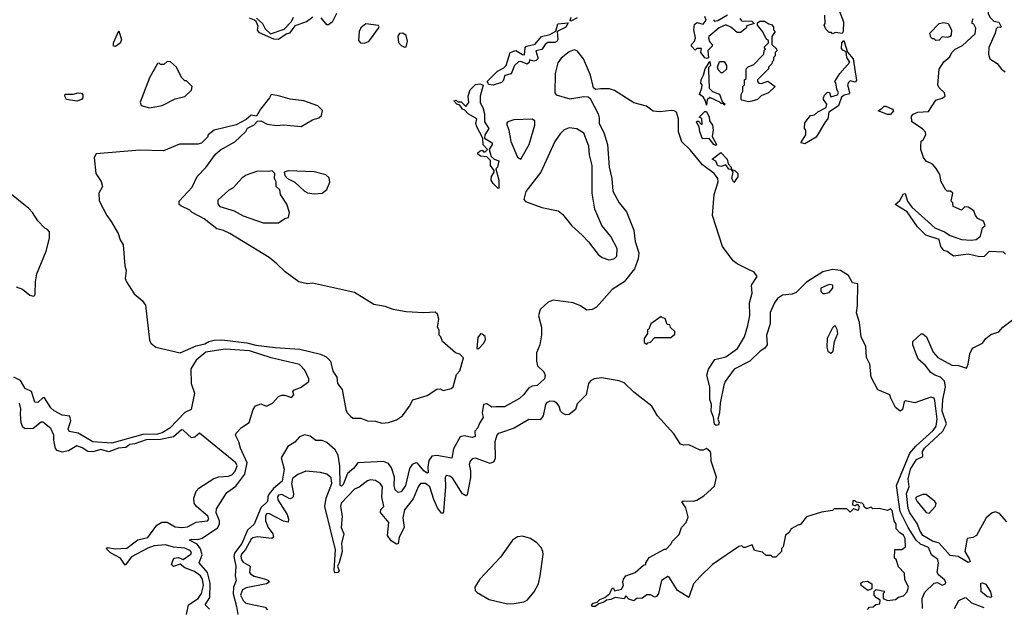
# Model space of a CAD drawing. Extents: x 2472589 to 2662339, y 701009 to 849030.
# Tile 286 of 406: x 2544282 to 2550379, y 789150 to 792788. Entities that reach past the tile are written whole.
import ezdxf

# ---------------------------------------------------------------- set-up
doc = ezdxf.new("R2010")
doc.units = 0

msp = doc.modelspace()

# ---------------------------------------------------------------- linework, layer by layer
at = {"layer": '0CON05XD'}
for points in [[(2550415, 793003.3), (2550357, 792993), (2550348.3, 792981.7), (2550346.7, 792935), (2550332.5, 792905), (2550295, 792892.5), (2550281.4, 792878.6), (2550277.8, 792865), (2550280, 792825), (2550292.4, 792802.4), (2550315, 792780), (2550345, 792772.5), (2550360, 792745), (2550355, 792740), (2550338.3, 792741.7), (2550328.3, 792731.7), (2550322.5, 792705), (2550283.6, 792616.4), (2550282.5, 792575), (2550290, 792545), (2550335, 792517.5), (2550362.4, 792482.4), (2550385.7, 792465)], [(2549357.5, 792845), (2549383.8, 792775), (2549381.2, 792715), (2549375, 792702.5), (2549335, 792710), (2549315, 792700), (2549308.3, 792708.3), (2549295, 792710), (2549275, 792730), (2549263.3, 792755), (2549270, 792765), (2549267, 792817)], [(2546096.5, 792803.5), (2546057.5, 792775), (2545985, 792750), (2545952.5, 792705), (2545932, 792698), (2545885, 792666.2), (2545855, 792668.8), (2545766.4, 792706.4), (2545753.9, 792723.9), (2545758.3, 792748.3), (2545746.7, 792776.7), (2545736.4, 792786.4), (2545705, 792797.5)], [(2545748.8, 792798.8), (2545785.8, 792765.8), (2545802.7, 792732.7), (2545835, 792700), (2545920.7, 792729.3), (2545965, 792777.5), (2545977.5, 792805)], [(2546244.1, 792825.9), (2546216.1, 792773.9), (2546195, 792757.5), (2546185, 792757.5), (2546149.7, 792799.7)], [(2547735, 792800), (2547695, 792780), (2547691.2, 792785), (2547696.7, 792805)], [(2548742.5, 792795), (2548751.7, 792781.7), (2548815, 792780), (2548830, 792765), (2548785, 792750), (2548780, 792735), (2548745, 792710), (2548725, 792710), (2548685, 792742.5), (2548655, 792757.5), (2548613, 792737), (2548550, 792685), (2548546.7, 792675), (2548553.8, 792653.8), (2548570, 792635), (2548570, 792625), (2548543, 792597), (2548547.5, 792552.5), (2548535, 792547.5), (2548525, 792552.5), (2548507.5, 792575), (2548500, 792585), (2548505, 792610), (2548475, 792610), (2548465, 792600), (2548442.5, 792625), (2548442.5, 792635), (2548460, 792655), (2548467.5, 792675), (2548457.5, 792725), (2548461.7, 792758.3), (2548475, 792770), (2548515, 792760), (2548532.5, 792785), (2548525, 792807.5)], [(2548578.3, 792788.3), (2548585, 792780), (2548605, 792782.5), (2548665, 792817.5)], [(2548795, 792280), (2548755, 792290), (2548750, 792295), (2548750, 792325), (2548760, 792345), (2548760, 792375), (2548770, 792385), (2548770, 792415), (2548780, 792425), (2548780, 792485), (2548793, 792497), (2548829.3, 792510.7), (2548878.3, 792561.7), (2548890, 792575), (2548891.7, 792598.3), (2548900, 792605), (2548891.7, 792618.3), (2548920, 792645), (2548918.3, 792658.3), (2548905, 792670), (2548883.6, 792713.6), (2548850, 792755), (2548851.7, 792768.3), (2548865, 792780), (2548895, 792780), (2548921.7, 792761.7), (2548938.3, 792758.3), (2548950, 792745), (2548950, 792725), (2548960, 792715), (2548940, 792685), (2548940, 792635), (2548968.3, 792608.3), (2548970, 792595), (2548960, 792585), (2548960, 792565), (2548950, 792555), (2548950, 792535), (2548941.7, 792528.3), (2548940, 792515), (2548920, 792495), (2548920, 792485), (2548850, 792415), (2548850, 792405), (2548860, 792395), (2548875, 792393.3), (2548915, 792407.5), (2548960, 792375), (2548920, 792335), (2548873, 792317), (2548850, 792295), (2548815, 792283.8), (2548795, 792280)], [(2550015, 791736.7), (2549988.6, 791785), (2549980, 791830), (2549957.5, 791867.5), (2549933.9, 791893.9), (2549895, 791912), (2549878.6, 791935), (2549862.2, 791985), (2549861.7, 792008.3), (2549864.2, 792035.8), (2549877.5, 792045), (2549892.5, 792075), (2549891.7, 792091.7), (2549873, 792113), (2549806, 792155), (2549805, 792190), (2549815, 792203.3), (2549843.2, 792216.8), (2549910.5, 792219.5), (2549955, 792290), (2549995, 792302.5), (2550012.5, 792315), (2550010, 792335), (2549975, 792366.7), (2549967.1, 792385), (2549975, 792482.5), (2550005, 792526.7), (2550041.2, 792558.8), (2550054.3, 792585), (2550074.2, 792605), (2550121.2, 792628.8), (2550199.4, 792700.6), (2550203.8, 792735), (2550190, 792760), (2550180, 792765), (2550180, 792775), (2550186.7, 792795)], [(2544875, 792623.3), (2544862.5, 792625), (2544863.3, 792645), (2544895, 792720), (2544913, 792663), (2544905, 792643.3), (2544875, 792623.3)], [(2546415, 792643.8), (2546445, 792652.5), (2546503.3, 792735), (2546507.5, 792745), (2546503, 792753), (2546425, 792763.3), (2546395, 792738), (2546384.6, 792715), (2546379.7, 792659.7), (2546392.5, 792645), (2546415, 792643.8)], [(2547215, 792382.5), (2547186.4, 792386.4), (2547176.7, 792405), (2547241.2, 792468.8), (2547280.5, 792489.5), (2547295.6, 792504.4), (2547320, 792585), (2547355, 792597.5), (2547395, 792572.5), (2547408.3, 792571.7), (2547412.5, 792615), (2547420, 792625), (2547475, 792637.5), (2547512.5, 792685), (2547565, 792696), (2547601.7, 792718.3), (2547615, 792762.5), (2547678.3, 792768.3), (2547665, 792741.2), (2547610, 792715), (2547613.8, 792665), (2547607.7, 792652.3), (2547595, 792646.7), (2547552.7, 792647.3), (2547536.2, 792635), (2547516.1, 792603.9), (2547477.5, 792595), (2547490, 792555), (2547490, 792545), (2547480, 792535), (2547465, 792532.5), (2547440, 792540), (2547437, 792523), (2547425, 792512.5), (2547385, 792530), (2547371.7, 792528.3), (2547345.6, 792504.4), (2547325, 792452.5), (2547286.4, 792443.6), (2547275, 792410), (2547265, 792400), (2547215, 792382.5)], [(2549955, 792660), (2549945, 792670), (2549935, 792670), (2549925, 792680), (2549917.5, 792705), (2549975, 792763.8), (2550005, 792770), (2550032.5, 792765), (2550052, 792725), (2550050.6, 792695), (2550043.8, 792685), (2550025, 792677.5), (2549995, 792682.5), (2549975, 792662.5), (2549955, 792660)], [(2546665, 792618.8), (2546675, 792620), (2546682.9, 792655), (2546675, 792690), (2546655, 792705.8), (2546635, 792703.3), (2546624.2, 792685.8), (2546627.5, 792647.5), (2546645, 792628.8), (2546665, 792618.8)], [(2549145, 792020), (2549120, 792025), (2549150, 792075), (2549150, 792105), (2549142.5, 792115), (2549145, 792150), (2549180, 792195), (2549205, 792200), (2549225, 792217.5), (2549276.2, 792243.8), (2549280, 792265), (2549260, 792295), (2549260, 792305), (2549265, 792320), (2549285, 792340), (2549297.5, 792337.5), (2549305, 792310), (2549346.7, 792323.3), (2549352.5, 792335), (2549341.7, 792358.3), (2549337, 792397), (2549330, 792405), (2549360, 792455), (2549422.5, 792525), (2549404.2, 792554.2), (2549400, 792590), (2549379.3, 792599.3), (2549370.7, 792610.7), (2549373.8, 792645), (2549385, 792660), (2549407.5, 792587.5), (2549442.5, 792545), (2549465, 792412.5), (2549455, 792402.5), (2549425, 792410), (2549415, 792400), (2549407.5, 792385), (2549417.5, 792355), (2549420, 792335), (2549415, 792327.5), (2549388.3, 792321.7), (2549370.7, 792309.3), (2549352.5, 792255), (2549293.6, 792216.4), (2549286.7, 792175), (2549271.2, 792158.8), (2549215, 792060), (2549145, 792020)], [(2549675.8, 790444.2), (2549670, 790465), (2549596.1, 790496.1), (2549555.6, 790575), (2549545.8, 790655), (2549526.9, 790696.9), (2549521.1, 790765), (2549492.5, 790825), (2549483, 790913), (2549464.3, 790974.3), (2549470.9, 791019.1), (2549473, 791153), (2549438.3, 791158.3), (2549413.6, 791203.6), (2549364.7, 791234.7), (2549315, 791242.2), (2549255, 791227.2), (2549155, 791163.8), (2549091.3, 791098.7), (2549065, 791089.2), (2549005, 791082.1), (2548975, 791061.5), (2548956.1, 791035), (2548930.3, 790975), (2548928.4, 790905), (2548907.1, 790835), (2548911.1, 790775), (2548897.1, 790755), (2548867.8, 790735), (2548803.1, 790675), (2548706.4, 790623.6), (2548651.5, 790548.5), (2548641.5, 790525), (2548619.7, 790415), (2548616, 790354), (2548606.2, 790315), (2548613.3, 790295), (2548610, 790280), (2548595, 790276.7), (2548584, 790284), (2548578.3, 790328.3), (2548564.1, 790364.1), (2548566.7, 790405), (2548556.4, 790436.4), (2548555.8, 790515.8), (2548537, 790587), (2548548, 790625), (2548586.7, 790685), (2548655, 790700), (2548726.7, 790753.3), (2548770.8, 790825), (2548791.1, 790895), (2548803.4, 790956.6), (2548801.2, 791035), (2548818.1, 791095), (2548813.1, 791145), (2548849.2, 791199.2), (2548829.5, 791225), (2548782.8, 791247.2), (2548725, 791275.8), (2548700.3, 791295), (2548633.6, 791385), (2548572.5, 791575), (2548583.4, 791705), (2548607.9, 791785), (2548605.2, 791805), (2548582.7, 791835), (2548509.8, 791889.8), (2548435, 791981.8), (2548381.9, 792031.9), (2548361.3, 792095), (2548362, 792175), (2548349.4, 792215), (2548335, 792224.5), (2548316, 792226), (2548246.9, 792216.9), (2548205, 792221.8), (2548162.8, 792252.8), (2548085, 792273.3), (2547965, 792350.6), (2547935, 792359.4), (2547879.3, 792359.3), (2547847, 792357), (2547836.4, 792366.4), (2547817.1, 792445), (2547773.5, 792545), (2547733.3, 792595), (2547715, 792602.5), (2547685, 792589.4), (2547635, 792550.5), (2547615, 792522.2), (2547598.5, 792455), (2547596, 792336), (2547605, 792323.8), (2547688, 792298), (2547775, 792313.3), (2547801.7, 792311.7), (2547815, 792300), (2547863.8, 792205), (2547870.7, 792180.7), (2547870.8, 792145), (2547900, 792090), (2547922.1, 792015), (2547931.6, 791875), (2547948.7, 791805), (2547955, 791727.5), (2547993.5, 791655), (2548038.8, 791598.8), (2548085.9, 791485.9), (2548094.1, 791414.1), (2548115.9, 791344.1), (2548112.3, 791307.7), (2548090, 791245), (2548025, 791166), (2547951.7, 791118.3), (2547855, 791007.5), (2547827, 790993), (2547795, 790990), (2547755, 791017.5), (2547710, 791035), (2547585, 791051.2), (2547555, 791040), (2547505, 790993.8), (2547495.4, 790954.6), (2547514.2, 790884.2), (2547513.7, 790836.3), (2547502.5, 790775), (2547481.6, 790725), (2547481.6, 790675), (2547488.2, 790645), (2547528, 790608), (2547535.6, 790585), (2547531.4, 790565), (2547486, 790524), (2547455, 790520), (2547432.7, 790507.3), (2547405, 790468.5), (2547377.5, 790442.5), (2547285, 790392.2), (2547230.5, 790390.5), (2547205, 790390), (2547175, 790409.2), (2547155, 790406), (2547146.7, 790355), (2547151.2, 790325), (2547129.3, 790290.7), (2547119.7, 790260.3), (2547100, 790240), (2547102.3, 790207.7), (2547085, 790201.2), (2547035, 790212.3), (2547010.5, 790205), (2546968.3, 790131.7), (2546957.3, 790072.7), (2546865, 790089.1), (2546835, 790085.5), (2546815, 790058.8), (2546808.6, 790018.6), (2546812, 789985), (2546805, 789980.6), (2546784.5, 789995), (2546745, 790042.9), (2546735, 790045.5), (2546712.5, 790035), (2546695, 790008.8), (2546670.7, 789905), (2546645, 789864.3), (2546625, 789861.4), (2546607.9, 789877.9), (2546600, 789905), (2546603.8, 789955), (2546585, 790014), (2546565, 790041.4), (2546535, 790052.5), (2546375, 790044.6), (2546349.6, 790010.4), (2546312.4, 789977.6), (2546285, 789910), (2546275, 789900.5), (2546266, 789905), (2546264.7, 790025.3), (2546255, 790091.2), (2546235, 790124.5), (2546185, 790169.6), (2546155, 790183.8), (2546115, 790183.1), (2546079.9, 790209.9), (2546045, 790218.8), (2546015, 790205.3), (2545985, 790172.7), (2545942.5, 790145), (2545901.8, 790075), (2545920.8, 790005), (2545908.3, 789931.7), (2545854, 789886), (2545826.9, 789853.1), (2545818.4, 789835), (2545815.8, 789804.2), (2545774.4, 789765.6), (2545735, 789665.7), (2545693.4, 789626.6), (2545658.3, 789545), (2545611.6, 789485), (2545608.6, 789465), (2545620.3, 789405), (2545616.9, 789345), (2545622.7, 789315), (2545606.3, 789275), (2545603.5, 789233.5), (2545624.6, 789155), (2545632.9, 789105)], [(2545085, 792243.3), (2545165, 792257.5), (2545245, 792297.5), (2545305, 792312.5), (2545347, 792353), (2545350, 792375), (2545315, 792410), (2545305, 792410), (2545285, 792430), (2545252.5, 792495), (2545215, 792527.5), (2545195, 792530), (2545175, 792510), (2545155, 792510), (2545145, 792520), (2545135, 792517.5), (2545085, 792427.5), (2545028, 792278), (2545035, 792257.5), (2545085, 792243.3)], [(2548645, 792260), (2548640, 792270), (2548625, 792270), (2548618.3, 792278.3), (2548555, 792307.5), (2548538.3, 792291.7), (2548535, 792260), (2548530, 792285), (2548515, 792310), (2548492.5, 792325), (2548507, 792367), (2548507.5, 792385), (2548500, 792395), (2548503, 792417), (2548517.5, 792445), (2548527.5, 792485), (2548555, 792530), (2548560, 792505), (2548548.3, 792491.7), (2548546.7, 792475), (2548552.5, 792365), (2548573, 792343), (2548616.4, 792326.4), (2548631.7, 792281.7), (2548650, 792265), (2548645, 792260)], [(2548635, 792460), (2548625, 792460), (2548610, 792475), (2548602.5, 792495), (2548615, 792530), (2548645, 792530), (2548660, 792505), (2548658.3, 792481.7), (2548635, 792460)], [(2547245, 791742.5), (2547213.6, 791773.6), (2547202.5, 791795), (2547203, 791817), (2547220, 791845), (2547220, 791855), (2547196.7, 791885), (2547197.5, 791917.5), (2547175, 791940), (2547135, 791942.5), (2547120, 791955), (2547120, 791965), (2547133, 791977), (2547145, 791980), (2547155, 791970), (2547165, 791970), (2547180, 791985), (2547153, 792013), (2547150, 792055), (2547112.5, 792125), (2547107.5, 792145), (2547113.3, 792175), (2547060, 792205), (2547038.3, 792228.3), (2547023.6, 792233.6), (2547008.3, 792258.3), (2546990, 792265), (2546970, 792285), (2546985, 792290), (2546995, 792280), (2547015, 792280), (2547045, 792250), (2547062.5, 792275), (2547060, 792315), (2547072, 792355), (2547105, 792388), (2547131.7, 792391.7), (2547153, 792383), (2547133.3, 792315), (2547133.9, 792273.9), (2547150, 792245), (2547160, 792205), (2547160, 792155), (2547187.5, 792115), (2547162.5, 792075), (2547160, 792055), (2547207.5, 792025), (2547207.5, 792015), (2547190, 791985), (2547201.7, 791941.7), (2547220, 791925), (2547250, 791915), (2547240, 791875), (2547230, 791865), (2547250, 791795), (2547250, 791745), (2547245, 791742.5)], [(2544635, 792283.8), (2544572.5, 792295), (2544562.5, 792315), (2544563.3, 792326.7), (2544613.6, 792326.4), (2544645, 792336.2), (2544665, 792333.3), (2544673.9, 792323.9), (2544673.8, 792305), (2544665, 792294), (2544635, 792283.8)], [(2546525, 790290), (2546565, 790294), (2546615, 790311.2), (2546652.5, 790335), (2546696.7, 790395), (2546716.4, 790433.6), (2546805, 790462), (2546865, 790500), (2546885, 790502.5), (2546905, 790492.5), (2546955, 790504.6), (2546966.6, 790515), (2546987.8, 790592.2), (2547007.5, 790615), (2547030, 790695), (2547007, 790717), (2546980, 790725), (2546900, 790795), (2546890, 790825), (2546880, 790835), (2546880, 790865), (2546870, 790885), (2546877.5, 790935), (2546870, 790965), (2546855, 790976.7), (2546785, 790973.3), (2546675, 790980), (2546595, 790993.3), (2546545, 791013.3), (2546474.1, 791024.1), (2546355, 791100), (2546095, 791156.7), (2546065, 791153.3), (2546010, 791165), (2545925, 791227.5), (2545875, 791277.5), (2545826, 791315), (2545752.2, 791362.2), (2545583.8, 791465), (2545545, 791482.5), (2545502.4, 791492.4), (2545425, 791555.7), (2545350, 791595), (2545335, 791610), (2545280, 791635), (2545270, 791645), (2545270, 791665), (2545349.3, 791750.7), (2545381.7, 791818.3), (2545435, 791872.5), (2545493.6, 791956.4), (2545525, 791982.5), (2545615, 792032.5), (2545683, 792097), (2545693.6, 792116.4), (2545735, 792137.5), (2545755, 792160), (2545775, 792162.5), (2545815, 792142.5), (2545875, 792133.3), (2545915, 792136.7), (2546025, 792127.5), (2546095, 792167.5), (2546135, 792180), (2546150, 792195), (2546157, 792227), (2546127.5, 792255), (2546041.2, 792285), (2545956.5, 792296.5), (2545885, 792317.3), (2545840, 792325), (2545830, 792305), (2545772.5, 792235), (2545748.3, 792191.7), (2545715, 792197.5), (2545685, 792170), (2545623.6, 792136.4), (2545486.4, 792103.6), (2545450, 792075), (2545445, 792060), (2545407, 792023), (2545385, 792017.5), (2545271.7, 792018.3), (2545173, 791977), (2545025, 791981.2), (2544755, 791958), (2544743.3, 791935), (2544753.8, 791835), (2544787.1, 791787.1), (2544795.8, 791755), (2544771.4, 791715), (2544775, 791667.5), (2544821, 791575), (2544849.3, 791539.3), (2544891.4, 791465), (2544904.7, 791424.7), (2544923.3, 791395), (2544932.8, 791265), (2544942.4, 791235), (2544936.1, 791185), (2544943.3, 791165), (2544991.2, 791091.2), (2545040.6, 791050.6), (2545060.3, 791020.3), (2545086.7, 790803.3), (2545093.8, 790785), (2545125, 790760.9), (2545275.4, 790724.6), (2545375, 790768.5), (2545428.8, 790781.2), (2545452.5, 790795), (2545486.4, 790803.6), (2545534.5, 790805.5), (2545687.8, 790787.8), (2545745, 790772.9), (2545865, 790757.8), (2546017.8, 790747.8), (2546145, 790717.5), (2546180.7, 790700.7), (2546206.2, 790675), (2546221.4, 790611.4), (2546246, 790575), (2546250, 790535), (2546278.1, 790498.1), (2546302.5, 790375), (2546310, 790355), (2546327.8, 790335), (2546345, 790321.8), (2546395, 790320.6), (2546435, 790304), (2546485, 790302), (2546525, 790290)], [(2549675, 792200.8), (2549655, 792201.4), (2549597.5, 792225), (2549621.9, 792238.1), (2549635, 792253.3), (2549645, 792253.8), (2549686.7, 792235), (2549693.3, 792225), (2549675, 792200.8)], [(2547385, 791924), (2547437.3, 792015), (2547472.9, 792135), (2547471.7, 792161.7), (2547455, 792173.3), (2547342.5, 792167.5), (2547304, 792155), (2547297.5, 792145), (2547311.4, 792105), (2547322.5, 792035), (2547365, 791936.7), (2547385, 791924)], [(2548595, 792010), (2548580, 792015), (2548551.7, 792051.7), (2548510.7, 792050.7), (2548493.3, 792095), (2548490, 792125), (2548473, 792153), (2548475, 792160), (2548485, 792160), (2548501.7, 792141.7), (2548508.3, 792141.7), (2548507, 792177), (2548490, 792185), (2548525, 792220), (2548535, 792220), (2548552.5, 792185), (2548553, 792163), (2548573.3, 792135), (2548576.2, 792105), (2548570, 792065), (2548597.5, 792015), (2548595, 792010)], [(2547930.7, 791300.7), (2547945, 791302.5), (2547965, 791310), (2547980, 791325), (2547981.7, 791371.7), (2547942.5, 791445), (2547887.5, 791515), (2547844, 791615), (2547826.2, 791715), (2547826.2, 791885), (2547810.7, 791950.7), (2547807.3, 792005), (2547775, 792086), (2547732.3, 792112.3), (2547685, 792118.8), (2547654.2, 792105.8), (2547628.3, 792081.7), (2547596.7, 792033.3), (2547510, 791845), (2547416.9, 791725), (2547404.3, 791675), (2547415, 791662), (2547515, 791626), (2547617.5, 791605), (2547643.9, 791583.9), (2547701.7, 791511.7), (2547765, 791453.3), (2547803.9, 791413.9), (2547864.1, 791334.1), (2547890, 791315), (2547930.7, 791300.7)], [(2548705, 791780), (2548692.5, 791805), (2548700, 791845), (2548690, 791860), (2548673.6, 791863.6), (2548655, 791890), (2548625, 791880), (2548605, 791884), (2548592.5, 791912.5), (2548570, 791925), (2548623, 791967), (2548662.5, 791925), (2548670, 791895), (2548687.5, 791875), (2548690, 791860), (2548710, 791855), (2548730, 791835), (2548730, 791815), (2548705, 791780)], [(2545885, 791530), (2545923, 791557), (2545946.4, 791563.6), (2545953.3, 791595), (2545935.9, 791645.9), (2545897.5, 791705), (2545892.5, 791735), (2545870, 791755), (2545870, 791785), (2545860, 791805), (2545862.5, 791835), (2545845, 791852.5), (2545825, 791847.5), (2545755, 791850), (2545683.9, 791826.1), (2545660.7, 791809.3), (2545605, 791747.5), (2545577, 791733), (2545508.3, 791671.7), (2545508.3, 791648.3), (2545521.7, 791631.7), (2545610, 791605), (2545665, 791573.3), (2545790.7, 791530.7), (2545885, 791530)], [(2546105, 791710), (2546155, 791713.3), (2546185, 791737.5), (2546203, 791783), (2546198.3, 791808.3), (2546177.7, 791827.7), (2546105, 791846), (2545945, 791852.5), (2545920, 791845), (2545923, 791823), (2545940, 791805), (2545985, 791782.5), (2546046.4, 791726.4), (2546065, 791716.7), (2546105, 791710)], [(2544260.6, 791135), (2544300.2, 791120.2), (2544345, 791082.5), (2544365, 791077.1), (2544375, 791081.2), (2544378.3, 791091.7), (2544379.6, 791165), (2544388.1, 791215), (2544446.5, 791355), (2544466.6, 791436.6), (2544466.7, 791475), (2544455, 791490), (2544437, 791497), (2544395, 791543.3), (2544361.2, 791595), (2544338.3, 791618.3), (2544200.5, 791730.5)], [(2550387, 791337), (2550375, 791348), (2550285, 791353.3), (2550255, 791322.5), (2550225, 791320), (2550155, 791337.5), (2550065, 791323.8), (2550025, 791353.3), (2550005, 791360), (2549986, 791385), (2549975, 791427.5), (2549893.8, 791455), (2549840.8, 791505), (2549778.6, 791598.6), (2549703.3, 791645), (2549731.4, 791668.6), (2549755, 791710), (2549765, 791712.5), (2549779.2, 791665), (2549806.9, 791626.9), (2549949.5, 791499.5), (2550010, 791475), (2550045, 791452), (2550115, 791427.1), (2550175, 791422.5), (2550205, 791427.5), (2550232, 791448), (2550245, 791500), (2550260, 791515), (2550250.7, 791540.7), (2550215, 791557.5), (2550200, 791575), (2550190, 791605), (2550155, 791627.5), (2550135, 791630), (2550115, 791610), (2550061.7, 791631.7), (2550060, 791655), (2550050, 791665), (2550060, 791715), (2550047, 791727), (2550025, 791727.5), (2550015, 791736.7)], [(2549265, 791092.5), (2549295, 791100), (2549316.7, 791125), (2549316.7, 791145), (2549295, 791148.8), (2549243.3, 791125), (2549242.5, 791105), (2549255, 791092.5), (2549265, 791092.5)], [(2548165, 790780), (2548171.7, 790788.3), (2548188.3, 790791.7), (2548215, 790820), (2548315, 790820), (2548338.3, 790841.7), (2548338.3, 790858.3), (2548311.7, 790881.7), (2548308.3, 790898.3), (2548291.7, 790901.7), (2548278.3, 790938.3), (2548261.7, 790941.7), (2548255, 790950), (2548190, 790905), (2548178.3, 790871.7), (2548170, 790865), (2548170, 790845), (2548150, 790815), (2548150, 790790), (2548165, 790780)], [(2550395, 789679.4), (2550350.6, 789730.6), (2550325, 789740.6), (2550304.5, 789735.5), (2550266.4, 789703.6), (2550207.5, 789595), (2550185, 789581.9), (2550150, 789575), (2550134, 789495), (2550160.8, 789450.8), (2550167, 789433), (2550155, 789427.5), (2550093.9, 789463.9), (2550045, 789470), (2549976.9, 789546.9), (2549935, 789559.1), (2549875, 789594.4), (2549855.6, 789625), (2549839.4, 789669.4), (2549795, 789734), (2549785, 789762.5), (2549774.4, 789855), (2549790, 789895), (2549783.9, 789945), (2549797.7, 790005), (2549835, 790065.6), (2549875.5, 790084.5), (2549873.5, 790115), (2549885.6, 790135), (2549998.8, 790241.2), (2550021.4, 790285), (2549994.8, 790365), (2549997.8, 790435), (2550015.6, 790515), (2550009.8, 790549.8), (2549985, 790575.8), (2549948.3, 790588.3), (2549924.3, 790604.3), (2549889.7, 790649.7), (2549848, 790685), (2549835, 790712.5), (2549812.5, 790775), (2549812.5, 790795), (2549865, 790843.3), (2549875, 790843.8), (2549897.5, 790825), (2549938.9, 790728.9), (2549967.2, 790697.2), (2550055, 790649.4), (2550096.5, 790646.5), (2550145, 790630), (2550155.5, 790654.5), (2550165, 790720), (2550183.3, 790755), (2550243.6, 790786.4), (2550265.6, 790815), (2550295, 790839.5), (2550345, 790855.6), (2550370, 790885), (2550455, 790947.8)], [(2549305, 790723.3), (2549320, 790735), (2549326.9, 790795), (2549347.5, 790845), (2549345, 790870), (2549335, 790890), (2549325, 790890), (2549315, 790880), (2549283.3, 790815), (2549280.7, 790760.7), (2549287.5, 790735), (2549305, 790723.3)], [(2547112.5, 790752.5), (2547125, 790753.3), (2547155, 790782.5), (2547166.1, 790806.1), (2547165, 790827.5), (2547145, 790841.2), (2547135, 790842.5), (2547118.8, 790821.2), (2547112.5, 790752.5)], [(2545458.4, 789138.4), (2545430.8, 789165), (2545459.6, 789210.4), (2545461.1, 789298.9), (2545445.7, 789365.7), (2545393.1, 789425), (2545411.6, 789475), (2545402, 789512), (2545380.4, 789540.4), (2545333.3, 789565), (2545345, 789571.2), (2545385, 789569.5), (2545412.8, 789577.2), (2545507.8, 789642.2), (2545519.3, 789665), (2545519.7, 789685), (2545499.3, 789735), (2545500.2, 789759.8), (2545565, 789861.5), (2545619.8, 789900.2), (2545676, 789974), (2545690.7, 790045), (2545648.8, 790135), (2545638.5, 790175), (2545619.2, 790215), (2545621.9, 790228.1), (2545655, 790264.2), (2545702.5, 790295), (2545728.1, 790375), (2545742.5, 790397.5), (2545775, 790410), (2545810, 790395), (2545847.5, 790415), (2545883.9, 790456.1), (2545905, 790464), (2545923.8, 790463.8), (2545965, 790450), (2545980, 790465), (2545973.3, 790483.3), (2545980, 790495), (2546025, 790512.5), (2546071.7, 790548.3), (2546072.5, 790565), (2546048.3, 790618.3), (2546015, 790653.3), (2545840, 790695), (2545705, 790738.8), (2545555, 790748), (2545435, 790730), (2545375, 790679.2), (2545342.7, 790627.3), (2545343.8, 790535), (2545365.4, 790475), (2545344.7, 790375.3), (2545305, 790356.7), (2545210.8, 790259.2), (2545165, 790230), (2545135, 790222), (2545045, 790220.2), (2544853.1, 790166.9), (2544734.8, 790174.8), (2544645, 790227.9), (2544588.9, 790238.9), (2544581.5, 790255), (2544599.7, 790305), (2544593.5, 790333.5), (2544545, 790340), (2544495, 790367.3), (2544475.2, 790385.2), (2544435, 790447.1), (2544425, 790446.9), (2544395, 790417.5), (2544375, 790419.4), (2544355.3, 790485.3), (2544315, 790503.8), (2544287.5, 790555), (2544245.5, 790575)], [(2549533, 789137), (2549545, 789150), (2549567, 789153), (2549583, 789167), (2549608.3, 789171.7), (2549610, 789195), (2549588, 789208), (2549573.3, 789225), (2549573, 789247), (2549585, 789260), (2549635, 789250), (2549640, 789245), (2549630, 789235), (2549630, 789205), (2549657, 789193), (2549705, 789197.5), (2549725, 789213.3), (2549755, 789220), (2549777.5, 789245), (2549786.7, 789275), (2549763, 789323), (2549761.7, 789361.7), (2549725, 789400), (2549710, 789445), (2549700, 789455), (2549701.7, 789508.3), (2549745, 789507.5), (2549767.5, 789525), (2549766.2, 789575), (2549755, 789597.5), (2549731.7, 789611.7), (2549710, 789635), (2549710, 789665), (2549696.7, 789685), (2549685, 789750), (2549675, 789760), (2549655, 789750), (2549605, 789762.5), (2549565, 789760), (2549555, 789770), (2549525, 789760), (2549511.7, 789771.7), (2549510, 789785), (2549500, 789795), (2549465, 789800), (2549455, 789810), (2549441.7, 789808.3), (2549440, 789785), (2549455, 789780), (2549468.3, 789788.3), (2549480, 789775), (2549475, 789750), (2549445, 789760), (2549425, 789740), (2549405, 789760), (2549325, 789760), (2549315, 789750), (2549248.3, 789738.3), (2549155, 789710), (2549115, 789660), (2549105, 789660), (2549060, 789635), (2549046.4, 789613.6), (2549023.6, 789596.4), (2549010, 789525), (2549000, 789515), (2549000, 789495), (2548965, 789460), (2548945, 789460), (2548935, 789470), (2548905, 789470), (2548881.7, 789491.7), (2548831.7, 789501.7), (2548817, 789537), (2548775, 789520), (2548765, 789520), (2548755, 789530), (2548735, 789527.5), (2548573.3, 789415), (2548495, 789340), (2548453.8, 789295), (2548425, 789210), (2548355, 789254), (2548305, 789336.7), (2548295, 789340), (2548256.7, 789315), (2548238, 789235), (2548225, 789216.7), (2548215, 789213.8), (2548188, 789228), (2548165, 789228), (2548135, 789203.8), (2548105, 789206.7), (2548085, 789190), (2548055, 789200), (2548035, 789220), (2548025, 789202.5), (2547968.8, 789211.2), (2547942.3, 789197.7), (2547916.1, 789193.9), (2547899.1, 789180.9), (2547868.3, 789171.7), (2547845.7, 789154.3), (2547830, 789155), (2547823, 789163), (2547833.5, 789176.5), (2547858.3, 789181.7), (2547875, 789198), (2547905, 789210), (2547937.5, 789235), (2547951.7, 789268.3), (2547958.3, 789268.3), (2547965, 789252.5), (2548007.9, 789262.1), (2548021.2, 789285), (2548016.2, 789305), (2548020.8, 789325), (2548035, 789344), (2548093.3, 789365), (2548145, 789410), (2548160, 789415), (2548160, 789425), (2548180.7, 789459.3), (2548275, 789510), (2548285, 789510), (2548315, 789540), (2548325, 789560), (2548365, 789600), (2548380, 789645), (2548410, 789675), (2548421.7, 789708.3), (2548406.7, 789765), (2548382.5, 789802.5), (2548391.2, 789808.8), (2548453.6, 789806.4), (2548475, 789813.3), (2548519.3, 789840.7), (2548585, 789900), (2548596.7, 789955), (2548563.3, 790055), (2548562.5, 790105), (2548557.5, 790115), (2548535, 790132.5), (2548515, 790122.5), (2548495, 790123.3), (2548425, 790156.7), (2548395, 790153.3), (2548375, 790160), (2548332.5, 790225), (2548232.5, 790335), (2548197.5, 790395), (2548085, 790482.5), (2548025, 790540), (2547995, 790552.5), (2547885, 790570), (2547840, 790565), (2547817, 790553), (2547803.9, 790536.1), (2547790, 790465), (2547735, 790410), (2547723.3, 790375), (2547685.7, 790344.3), (2547665, 790342.5), (2547642.4, 790352.4), (2547630.8, 790365), (2547622.5, 790395), (2547608, 790415), (2547592.5, 790425), (2547565, 790427.1), (2547545, 790416), (2547538, 790405), (2547524.1, 790335.9), (2547505, 790310), (2547435, 790312.5), (2547345, 790259.4), (2547259.3, 790229.3), (2547245, 790226), (2547236.2, 790215), (2547224.5, 790175.5), (2547227.1, 790072.9), (2547218.3, 790051.7), (2547195, 790040), (2547105, 790072.9), (2547085, 790069.2), (2547072, 790055), (2547066, 790035), (2547074.2, 789995), (2547074.1, 789954.1), (2547052.7, 789847.3), (2547045, 789841.2), (2547025, 789852.5), (2546965, 789947.1), (2546945, 789962.9), (2546923.2, 789966.8), (2546915.8, 789954.2), (2546918, 789898), (2546907.3, 789742.7), (2546905, 789733.3), (2546895, 789733.3), (2546869.4, 789765), (2546846.5, 789816.5), (2546822.7, 789895), (2546795, 789917.1), (2546765, 789915.7), (2546748.9, 789895), (2546717.9, 789822.1), (2546665, 789754), (2546654.7, 789705), (2546662.2, 789645), (2546631.4, 789585), (2546625, 789543.3), (2546615, 789541.2), (2546582.2, 789562.2), (2546560, 789595), (2546568, 789675), (2546517, 789737), (2546517.5, 789755), (2546538, 789775), (2546525.6, 789835), (2546528.6, 789895), (2546516, 789915), (2546485, 789934.2), (2546455, 789940), (2546435, 789933.8), (2546385, 789893.3), (2546355, 789882.5), (2546272.9, 789795), (2546269.1, 789775), (2546278.2, 789715), (2546272.5, 789645), (2546288.5, 789605), (2546275.8, 789545), (2546278.5, 789495), (2546260, 789425), (2546249.2, 789405), (2546260, 789375), (2546252.5, 789365), (2546234.4, 789364.4), (2546229.2, 789379.2), (2546236.9, 789505), (2546172.3, 789775), (2546180.4, 789825), (2546216, 789916), (2546211.9, 789951.9), (2546185, 789974.4), (2546145, 789985.6), (2546055, 789992.5), (2546005, 789973.3), (2545972.3, 789947.7), (2545965.4, 789915), (2545977.1, 789852.9), (2545975.8, 789834.2), (2545967.5, 789825), (2545955, 789821.2), (2545905, 789849.4), (2545884.3, 789845), (2545878.1, 789835), (2545880, 789815), (2545939.4, 789725), (2545947.5, 789695), (2545945, 789677.5), (2545915, 789684.3), (2545825, 789730.5), (2545810.9, 789729.1), (2545803.2, 789715), (2545804.6, 789684.6), (2545821.4, 789645), (2545849.2, 789605), (2545853.8, 789585), (2545844, 789576), (2545755, 789585.7), (2545725, 789579.4), (2545715, 789571.9), (2545681.1, 789508.9), (2545655, 789478.9), (2545651.4, 789465), (2545654.8, 789444.8), (2545665, 789430.5), (2545708.8, 789405), (2545705.8, 789365), (2545712.5, 789355), (2545735, 789342.2), (2545805, 789324), (2545823.3, 789315), (2545827.5, 789305), (2545810, 789295), (2545685, 789270.9), (2545662.6, 789257.4), (2545650, 789225), (2545665, 789192.9), (2545682.5, 789175), (2545801.7, 789151.7), (2545817.1, 789135)], [(2545315.6, 789105), (2545327.8, 789165), (2545386.9, 789205), (2545408.8, 789235), (2545420.3, 789285), (2545414.6, 789325), (2545400.9, 789345), (2545365, 789372), (2545304, 789395), (2545275, 789417.5), (2545235, 789403.3), (2545222.5, 789415), (2545237.5, 789455), (2545265, 789458.8), (2545295, 789446.2), (2545341.3, 789478.7), (2545345.7, 789485), (2545339.5, 789499.5), (2545305, 789516.4), (2545235, 789522.9), (2545185, 789535.9), (2545115, 789531.3), (2545075, 789516.9), (2544975, 789462.3), (2544935, 789411.2), (2544906.5, 789455), (2544845, 789486.5), (2544816.7, 789515), (2544825, 789521.2), (2544872.4, 789512.4), (2544945, 789515.5), (2545013.2, 789566.8), (2545075, 789582.9), (2545131.9, 789658.1), (2545163, 789677), (2545195, 789677.5), (2545245, 789647.5), (2545286.7, 789643.3), (2545321.7, 789648.3), (2545375, 789678), (2545445, 789686), (2545454, 789695), (2545446.7, 789715), (2545377.5, 789775), (2545362.5, 789795), (2545360, 789825), (2545375, 789870), (2545391.7, 789888.3), (2545485, 789947.5), (2545515, 789957.5), (2545575, 789961.2), (2545595, 789969.2), (2545617.4, 789992.6), (2545628.8, 790025), (2545620, 790045), (2545395, 790227.5), (2545365.9, 790204.1), (2545345, 790200), (2545295, 790246.7), (2545285, 790248.8), (2545234, 790206), (2545155, 790189.7), (2545065, 790187.9), (2544995, 790161.5), (2544965, 790157.5), (2544939.5, 790140.5), (2544893.3, 790135), (2544835, 790112.9), (2544785, 790128), (2544735, 790112.7), (2544705, 790114.5), (2544668.3, 790138.3), (2544635, 790150.6), (2544585, 790118.6), (2544545, 790110), (2544515, 790120), (2544503.3, 790133.3), (2544493.1, 790185), (2544494.4, 790215), (2544475, 790257.5), (2544425, 790296.2), (2544415, 790296.2), (2544365, 790258.1), (2544315, 790255.6), (2544302.5, 790265), (2544291.7, 790291.7), (2544286.4, 790346.4), (2544289.6, 790379.6), (2544280, 790415)], [(2549872.5, 789142.5), (2549871.5, 789205), (2549886.7, 789243.3), (2549945, 789300), (2549965, 789303.9), (2549995, 789286.6), (2550014.2, 789295), (2550016.6, 789305), (2550009.4, 789319.4), (2549971.9, 789351.9), (2549963.3, 789365), (2549972.7, 789425), (2549967.9, 789445), (2549928.4, 789475), (2549910.3, 789520.3), (2549861.4, 789541.4), (2549833.3, 789565), (2549783.5, 789645), (2549733.5, 789743.5), (2549711.6, 789905), (2549794.1, 790105), (2549832.2, 790147.8), (2549939.1, 790245), (2549958.1, 790271.9), (2549963.5, 790315), (2549949.9, 790429.9), (2549944.6, 790444.6), (2549925, 790451.1), (2549825, 790415.8), (2549765, 790428.8), (2549758.3, 790421.7), (2549748.9, 790375), (2549735, 790364.5), (2549705, 790387.5), (2549675.8, 790444.2)], [(2549915, 789732.5), (2549953.6, 789776.4), (2549957, 789793), (2549950, 789805), (2549895, 789848.8), (2549875, 789848.8), (2549837.5, 789835), (2549830, 789825), (2549840, 789805), (2549895, 789737.5), (2549915, 789732.5)], [(2547302.3, 789172.3), (2547345, 789174), (2547405, 789183.8), (2547425, 789193.8), (2547468.8, 789245), (2547493.8, 789295), (2547506.1, 789343.9), (2547523, 789477), (2547522.5, 789495), (2547510.7, 789520.7), (2547485, 789550), (2547445, 789576.2), (2547395, 789591.2), (2547365, 789586.7), (2547334.1, 789565.9), (2547260.5, 789459.5), (2547132.5, 789325), (2547100, 789275), (2547102.5, 789255), (2547115, 789242.5), (2547188.3, 789198.3), (2547302.3, 789172.3)], [(2549535, 789253.8), (2549493.3, 789285), (2549490.7, 789299.3), (2549501.7, 789308.3), (2549531.7, 789311.7), (2549560, 789295), (2549560, 789265), (2549535, 789253.8)], [(2550295, 789210), (2550275, 789214), (2550236.7, 789245), (2550235, 789300), (2550245, 789302.5), (2550265, 789292.5), (2550293.3, 789245), (2550300, 789215), (2550295, 789210)], [(2550255, 789145.8), (2550178.1, 789175), (2550145, 789206.5), (2550135, 789208.5), (2550095, 789189.7), (2550068.6, 789141.4)]]:
    msp.add_lwpolyline(points, dxfattribs=at)

doc.saveas('drawing.dxf')
